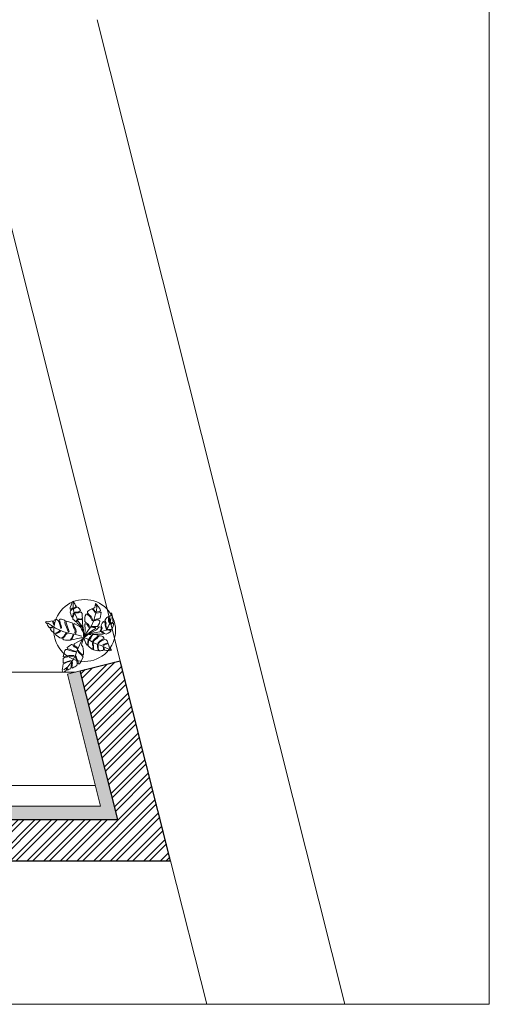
# Model space of a CAD drawing. Header units: millimetres. Extents: x 297264 to 416219, y -77299 to -23696.
# Tile 265 of 327: x 395199 to 397477, y -53484 to -48709. Entities that reach past the tile are written whole.
import ezdxf

# ---------------------------------------------------------------- set-up
doc = ezdxf.new("R2010")
doc.units = ezdxf.units.MM
doc.header["$LTSCALE"] = 2.5
for name, color, linetype, lineweight in [('ELEVATION 1', 143, 'Continuous', 18), ('ELEVATION 3', 23, 'Continuous', 13), ('FURNITURES', 30, 'Continuous', 15), ('HATCH LIGHT', 250, 'Continuous', 0), ('HATCH MEDIUM', 251, 'Continuous', 5), ('TREES', 55, 'Continuous', 5), ('WALL', 132, 'Continuous', 25)]:
    doc.layers.add(name, color=color, linetype=linetype, lineweight=lineweight)

# ---------------------------------------------------------------- blocks, each defined once
blk = doc.blocks.new('sdfvx')
at = {"layer": 'TREES'}
for p, q in [((2.86361204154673, 3.21350058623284), (23.73006125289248, -7.450467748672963)), ((23.73006125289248, -7.450467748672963), (56.91737611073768, -26.32399523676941)), ((56.91737611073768, -26.32399523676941), (77.69897901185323, -35.44267033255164)), ((77.69897901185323, -35.44267033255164), (104.4082512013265, -43.87995524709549)), ((104.4082512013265, -43.87995524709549), (135.6654313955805, -59.10325100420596)), ((135.6654313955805, -59.10325100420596), (160.2256677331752, -69.68472845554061))]:
    blk.add_line(p, q, dxfattribs=at)
for points in [[(-1.311514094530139, 38.92972212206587), (-10.18105905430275, 63.84178030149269), (-20.10781587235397, 72.73270872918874), (-38.51009541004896, 89.06188571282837), (-41.00375610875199, 94.81125571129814), (-39.95501727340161, 99.22217654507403), (-37.27780286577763, 106.3019538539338), (-39.71516043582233, 109.5550929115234), (-43.78725724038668, 101.4316020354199), (-47.33390058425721, 96.9648959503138), (-51.68741337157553, 101.3227528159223), (-56.33076659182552, 106.5515860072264), (-63.76170922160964, 112.5956916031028), (-64.33504865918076, 123.0454583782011), (-61.424304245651, 131.750439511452), (-57.40851056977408, 142.3701613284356), (-57.86709755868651, 150.7299625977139), (-62.51677031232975, 147.2511340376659), (-63.10268564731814, 140.285516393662), (-66.71195165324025, 129.6073794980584), (-69.91037571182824, 124.6759726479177), (-73.0441718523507, 128.8585132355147), (-76.69494113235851, 140.9945287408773), (-81.1005205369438, 153.6537210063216), (-79.58471439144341, 161.3151002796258), (-71.04017900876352, 168.7959341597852), (-62.37895638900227, 177.0893292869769), (-67.7228996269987, 177.4425510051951), (-73.12940235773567, 171.5842809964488), (-80.68134650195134, 171.0106802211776), (-79.85981813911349, 182.5040589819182), (-74.73891203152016, 195.0384605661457), (-69.73484139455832, 206.7602703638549), (-65.60221224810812, 218.192583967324), (-52.07883578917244, 202.5644181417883), (-49.18072314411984, 193.8541265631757), (-45.23380849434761, 189.5546949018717), (-48.25917171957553, 182.9396082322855), (-55.81326935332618, 179.4634602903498), (-58.1985749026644, 174.4151623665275), (-51.5744312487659, 177.1956095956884), (-43.20720780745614, 180.5549172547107), (-40.12547828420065, 184.6737120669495), (-32.80914716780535, 180.7195517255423), (-24.68177326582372, 173.7459938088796), (-18.76455375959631, 162.9430662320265), (-29.34193159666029, 155.7543889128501), (-42.00637929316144, 154.2566055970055), (-50.89481238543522, 153.0456683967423), (-51.07211702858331, 148.9241929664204), (-42.30037847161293, 149.322518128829), (-31.90238100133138, 149.4872135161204), (-21.44385118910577, 152.9607316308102), (-15.11163098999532, 153.7095978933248), (-10.00545426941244, 145.9260678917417), (-8.329155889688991, 134.4884337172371), (-9.380048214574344, 127.1749657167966), (-7.470219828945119, 117.3625353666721), (-13.92135852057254, 112.8985200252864), (-26.64210934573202, 113.8969676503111), (-32.91594339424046, 113.5544277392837), (-32.97641256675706, 110.2455440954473), (-27.10916935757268, 110.646560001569), (-14.04021384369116, 109.1833100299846), (-8.172970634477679, 109.584325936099), (-7.19934529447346, 90.36852299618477), (-5.877515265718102, 70.68791770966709), (-1.82647467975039, 49.78576445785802)], [(165.2719896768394, 149.4050893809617), (168.0412583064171, 135.6687579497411), (170.3002898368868, 123.2006444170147), (173.6174930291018, 104.0027203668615), (174.1797136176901, 97.3441744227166), (162.8334602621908, 88.85495952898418), (155.3896734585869, 86.38274740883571), (153.3315898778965, 82.63064340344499), (157.8675081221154, 82.48481838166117), (165.2399933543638, 84.46132247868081), (171.4092120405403, 88.63464510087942), (176.3699911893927, 87.92181710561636), (177.7106247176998, 79.63350640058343), (174.0192479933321, 71.56230554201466), (168.4783153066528, 54.14323677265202), (162.5228676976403, 51.45710926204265), (150.8280943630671, 51.11364554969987), (141.0490055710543, 53.53078862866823), (137.7875849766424, 51.97551327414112), (142.0385715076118, 49.84676486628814), (155.0765259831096, 45.44338211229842), (163.0137867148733, 44.30285529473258), (160.9557031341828, 40.55075128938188), (154.2191613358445, 35.95299534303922), (144.2211916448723, 29.7999132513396), (134.0808302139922, 22.6553847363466), (122.4599133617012, 26.34914407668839), (113.0395495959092, 34.78649451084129), (105.244758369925, 36.91850841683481), (109.2107985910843, 32.80673504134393), (116.1533276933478, 28.26731363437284), (115.5122112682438, 23.80559634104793), (108.8495186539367, 23.24501265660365), (87.09071751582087, 23.33571784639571), (50.44957893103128, 25.56490702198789), (31.88103775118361, 26.71515929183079), (52.65531230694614, 37.39151804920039), (75.6276555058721, 49.26994274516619), (91.72870800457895, 66.18355778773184), (103.0672334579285, 64.0482885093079), (104.2653974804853, 54.76849071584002), (97.80613725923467, 41.5292146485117), (99.57673421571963, 39.75688023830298), (106.3870620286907, 48.39186936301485), (109.0176490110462, 59.65142662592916), (105.8351169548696, 69.21636371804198), (104.4944834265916, 77.50467442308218), (110.0303135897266, 87.84076392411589), (118.0464628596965, 97.82044955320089), (126.7596520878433, 91.50863281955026), (127.1029990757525, 76.27991249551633), (130.8476107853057, 60.05644971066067), (135.3097503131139, 55.87344230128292), (133.8292653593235, 66.71172003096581), (131.9950947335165, 78.61283059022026), (132.5700752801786, 89.66175821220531), (128.7490521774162, 98.30648291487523), (124.6430900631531, 104.968233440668), (130.5324722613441, 114.2415611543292), (137.7676609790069, 122.3095473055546), (142.4486741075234, 126.6967142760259), (147.1905723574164, 117.4136611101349), (147.1777492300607, 99.70624846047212), (150.4314419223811, 90.63703964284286), (152.3496813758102, 96.9391614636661), (151.227850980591, 113.7976566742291), (150.3120783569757, 121.51896440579), (146.8446777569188, 129.100917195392), (156.6263214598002, 130.225289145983), (161.3047092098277, 131.0709512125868)], [(-226.3925311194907, 96.29935904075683), (-222.4654913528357, 90.63831571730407), (-218.0922489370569, 84.28750535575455), (-214.3365367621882, 76.70487013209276), (-209.3480222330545, 68.50492093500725), (-205.8379376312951, 62.27814009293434), (-199.3023901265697, 61.77919851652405), (-192.4570504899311, 63.43669180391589), (-184.9919224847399, 69.40697365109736), (-184.1929219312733, 65.77070567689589), (-190.2394092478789, 60.4769138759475), (-199.6742223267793, 59.19150914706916), (-200.2939402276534, 54.87871046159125), (-197.0295536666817, 50.00779412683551), (-188.9581228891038, 41.80502143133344), (-182.0574470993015, 34.65086800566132), (-173.8000297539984, 27.74192986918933), (-164.1173309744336, 30.75244391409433), (-154.8661758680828, 33.8249676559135), (-147.9566012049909, 38.99474006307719), (-141.9101211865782, 44.2884810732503), (-137.8422882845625, 41.94323428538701), (-144.9377790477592, 35.47961719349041), (-151.7854472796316, 30.74117033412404), (-159.8038704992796, 27.05134274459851), (-164.9229649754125, 25.14580054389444), (-168.4397534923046, 22.12968016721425), (-163.3870817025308, 17.44196942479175), (-150.8781807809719, 6.400614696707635), (-141.0162698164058, 1.462072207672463), (-132.0771649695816, -0.702802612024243), (-118.8754827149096, 8.404856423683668), (-112.4549123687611, 19.36725050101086), (-103.6309183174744, 28.66378237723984), (-97.71283058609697, 26.93300581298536), (-106.5346296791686, 20.7174985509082), (-112.0300726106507, 10.0623395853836), (-119.2495025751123, 2.736193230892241), (-124.8644389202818, -2.619557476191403), (-124.6209990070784, -7.056385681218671), (-118.4572837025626, -10.14301662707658), (-108.5311450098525, -11.56933078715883), (-96.63080498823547, -11.51859467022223), (-81.27790417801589, -11.963966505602), (-74.49001788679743, -4.575810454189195), (-66.77255109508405, 9.281569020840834), (-61.95434987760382, 21.35460219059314), (-59.86298373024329, 14.45129063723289), (-66.71728540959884, 0.4699324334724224), (-70.11232238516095, -4.764632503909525), (-71.84090343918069, -7.597587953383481), (-69.992899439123, -10.06403063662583), (-59.20134480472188, -8.533410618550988), (-44.64743724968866, -5.34246368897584), (-36.44528558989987, -3.439765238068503), (-25.8374593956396, -0.1220160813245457), (-18.19093154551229, 0.9801830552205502), (-0.1246812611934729, 1.025312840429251), (-1.286474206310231, 14.39779702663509), (-2.260163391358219, 32.14509972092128), (-6.445294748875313, 42.87077938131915), (-12.97413833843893, 52.61262217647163), (-16.7895692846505, 62.84490567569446), (-27.51244310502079, 70.98850229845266), (-39.34628997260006, 77.53100899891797), (-56.60471859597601, 86.17349640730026), (-59.32032619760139, 82.6020310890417), (-58.71176529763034, 71.50994024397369), (-53.10804912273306, 61.46086233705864), (-47.62820897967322, 50.54919425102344), (-45.41734941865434, 38.34647443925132), (-46.34911028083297, 28.79632798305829), (-49.61802039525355, 27.50526613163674), (-52.69874898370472, 30.58906345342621), (-50.90156488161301, 43.09619487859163), (-57.05857627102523, 55.42572704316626), (-61.18393298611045, 63.50164672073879), (-64.81125287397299, 78.10879951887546), (-64.18708188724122, 88.58358651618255), (-76.39276825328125, 92.53835305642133), (-88.59851778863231, 96.49318051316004), (-100.6802576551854, 101.3105271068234), (-104.6905667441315, 97.92510100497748), (-104.819029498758, 90.90059355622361), (-99.15997717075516, 72.03986893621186), (-94.17372806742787, 60.75890525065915), (-90.23435792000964, 51.38915101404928), (-86.54499796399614, 37.21325272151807), (-91.29451836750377, 34.81443619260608), (-97.07969755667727, 49.73165772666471), (-102.7410007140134, 65.5114694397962), (-110.9296667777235, 82.0946140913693), (-111.5382349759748, 93.18665414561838), (-109.8672555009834, 101.7502418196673), (-113.6252258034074, 106.2519133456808), (-126.6320930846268, 110.7620248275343), (-132.5501103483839, 112.4927912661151), (-142.2306214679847, 112.5632510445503), (-145.3158031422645, 109.4850600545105), (-141.1905168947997, 101.4091505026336), (-139.0415564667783, 88.7751559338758), (-133.3803164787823, 72.99540513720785), (-132.5858394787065, 63.19715897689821), (-133.3914734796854, 57.59051560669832), (-136.7820646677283, 58.51788819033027), (-138.6256155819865, 67.14631918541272), (-142.0073078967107, 80.39761760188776), (-145.6346277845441, 95.0047704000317), (-151.6698803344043, 105.1159087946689), (-161.469892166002, 110.4857260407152), (-166.8966542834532, 109.5047837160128), (-174.915007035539, 105.8149460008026), (-180.2842526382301, 99.10327999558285), (-175.6698284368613, 85.23467773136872), (-179.4345099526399, 80.49339724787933), (-180.9084163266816, 88.62854378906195), (-184.6022293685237, 96.64245376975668), (-187.3730953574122, 101.8826758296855), (-194.7120187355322, 99.85593773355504), (-204.51647635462, 99.0638174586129), (-210.9302723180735, 97.34431447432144), (-219.4997399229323, 99.0158540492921)], [(165.1122014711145, -71.19605071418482), (159.6348838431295, -74.08447243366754), (154.6325227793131, -75.2957577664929), (145.4412452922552, -74.29670194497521), (134.3576304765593, -73.02573096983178), (125.4364802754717, -72.38715459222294), (121.158650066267, -68.55571661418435), (120.5327485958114, -61.71067725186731), (119.4573196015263, -53.51428391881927), (116.3941203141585, -52.43074432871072), (117.7865569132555, -58.42098873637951), (117.9611807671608, -66.16622695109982), (116.4246807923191, -72.3789326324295), (113.3145938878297, -73.86207220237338), (106.1497755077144, -74.44091214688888), (99.25508441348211, -75.38023153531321), (93.80304759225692, -75.24019343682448), (87.54404403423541, -69.51570281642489), (86.65135993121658, -57.80715969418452), (86.11770960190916, -48.08024363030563), (85.67295846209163, -39.97452597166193), (81.70728170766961, -40.69134342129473), (82.19404441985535, -52.98493864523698), (84.03283401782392, -64.82937842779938), (85.55953333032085, -72.12562369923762), (85.96225830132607, -76.04356537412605), (83.93413416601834, -76.71713097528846), (73.97783104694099, -74.3214900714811), (65.64374526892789, -71.83723408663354), (57.62507253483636, -69.39830066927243), (58.12809191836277, -59.1770183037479), (57.73196389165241, -46.25317024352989), (56.07258912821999, -35.39950340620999), (56.30229210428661, -29.32068458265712), (53.87151346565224, -26.07631863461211), (52.06655123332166, -29.67708350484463), (53.04981415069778, -40.75526208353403), (55.16031829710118, -50.70876060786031), (54.83844924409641, -59.6693646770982), (51.13796056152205, -67.50115737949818), (47.03968612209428, -64.66051259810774), (41.68148770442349, -59.38717709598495), (33.7096952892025, -54.38161530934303), (25.83007624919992, -46.494217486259), (25.97413962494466, -34.2912673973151), (29.22828260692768, -20.6052285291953), (28.51348194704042, -12.13899076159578), (25.80764410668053, -15.28859038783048), (24.85661399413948, -21.9070879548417), (24.0834673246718, -31.76789087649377), (22.9981744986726, -37.08038757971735), (23.31032065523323, -41.62869379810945), (20.47188512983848, -41.22083119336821), (16.64533253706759, -36.48919436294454), (11.42466372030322, -28.01887607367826), (8.681661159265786, -20.22624457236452), (3.957563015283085, -10.54051976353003), (0, 0), (6.899559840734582, 7.693825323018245), (15.73507044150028, 13.17938021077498), (21.95697974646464, 18.397110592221), (29.34816374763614, 20.55179583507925), (39.66676022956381, 20.67746073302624), (45.97272187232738, 17.51963914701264), (43.21999641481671, 11.80336036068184), (36.54521493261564, 3.433959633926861), (32.2155651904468, -2.055726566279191), (31.26620010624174, -6.422762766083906), (37.25841373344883, -7.283800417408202), (41.9486918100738, -1.524269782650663), (48.58304898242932, 13.28442921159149), (52.68785719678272, 19.4497517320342), (56.87997733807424, 21.7424551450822), (65.2157354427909, 21.50971131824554), (74.99248279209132, 20.10486361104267), (81.52487322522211, 18.52282640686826), (84.85494020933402, 12.57587451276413), (78.63135857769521, 5.106631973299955), (66.0080473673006, -4.338096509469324), (57.21622796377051, -11.75996601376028), (54.59770205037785, -18.78218474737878), (56.71313811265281, -21.98123825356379), (62.66659245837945, -14.15151627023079), (71.0524977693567, -7.314648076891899), (79.61795155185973, -1.468623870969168), (86.60808290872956, 6.855515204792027), (92.01968812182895, 13.15472458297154), (97.60758221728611, 13.96015711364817), (106.6629951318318, 12.01557987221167), (113.2842993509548, 8.812445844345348), (122.3276488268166, -2.14704995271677), (113.4087759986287, -6.002404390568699), (97.0898375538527, -16.52447043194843), (89.33468786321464, -23.45197363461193), (85.41102997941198, -28.356617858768), (84.055680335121, -33.30864524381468), (88.96753305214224, -32.72773458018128), (94.2902317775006, -24.80737758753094), (105.1101826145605, -16.71189169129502), (114.6201327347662, -13.25333722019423), (125.3479101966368, -8.03968736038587), (133.0059545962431, -10.74846521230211), (138.6342098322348, -16.38227003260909), (142.1001340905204, -21.38375129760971), (143.1823083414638, -27.89596717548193), (131.4127104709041, -33.0366892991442), (120.8660833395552, -36.98966086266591), (114.1039899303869, -41.48644248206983), (116.8955378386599, -44.46098424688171), (124.5131579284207, -40.73046383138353), (131.9949134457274, -37.94546483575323), (142.497927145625, -32.05613799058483), (145.7859679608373, -33.81531390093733), (147.3142691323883, -38.86003688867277), (150.9548172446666, -51.6067563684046), (157.4370604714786, -60.2584055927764), (163.3337706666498, -68.50420201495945)], [(-123.2780142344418, -201.73489769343), (-115.2066815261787, -199.7805871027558), (-109.679582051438, -197.4606886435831), (-103.9333349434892, -193.6151769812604), (-101.8925801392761, -186.6421274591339), (-99.5596147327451, -177.6349980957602), (-96.57946418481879, -178.582241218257), (-97.67552549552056, -186.2100534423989), (-96.1515603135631, -190.0621558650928), (-92.95226943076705, -189.4838365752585), (-86.11519559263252, -185.2761035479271), (-79.49732525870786, -182.5938720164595), (-75.71347223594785, -177.9474132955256), (-74.03284148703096, -166.2514108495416), (-71.84071886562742, -150.9957864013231), (-70.59851701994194, -142.3509393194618), (-67.76186178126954, -140.6824777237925), (-66.8929615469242, -145.4785380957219), (-68.23920510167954, -160.5870250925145), (-71.64019549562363, -175.7915444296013), (-68.37040910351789, -178.33745741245), (-59.49758831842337, -173.5302441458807), (-52.87971798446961, -170.8480126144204), (-46.69770179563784, -167.5841867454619), (-41.82300744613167, -162.5754050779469), (-39.41690130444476, -153.0597684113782), (-41.87760970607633, -137.6545829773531), (-45.21259385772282, -124.7189077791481), (-50.00104038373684, -111.0553116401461), (-48.7614910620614, -106.0432549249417), (-45.56477493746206, -109.097685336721), (-43.53461563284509, -116.655695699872), (-39.47157403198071, -128.1389361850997), (-33.81150428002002, -142.9658124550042), (-33.57289122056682, -152.9110346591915), (-25.72076931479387, -152.4822763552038), (-17.45219552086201, -141.1643378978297), (-13.6438305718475, -135.9658892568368), (-10.3906131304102, -128.1655226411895), (-3.772055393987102, -112.7635312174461), (-12.25726236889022, -100.034499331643), (-20.98004995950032, -93.42659581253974), (-31.44167332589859, -83.09999390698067), (-34.48959639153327, -75.39573827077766), (-35.2854968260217, -70.09115034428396), (-32.08878799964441, -73.14563154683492), (-28.02317164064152, -80.99612233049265), (-18.28695319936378, -89.14236858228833), (-7.752189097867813, -98.96046318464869), (-2.447023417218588, -101.7988972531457), (-1.28046659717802, -97.29531730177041), (-1.050730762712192, -81.23869500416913), (-2.78338171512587, -64.38107485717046), (-6.191436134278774, -51.95391708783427), (-12.79871096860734, -40.10508873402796), (-11.55650912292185, -31.46024165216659), (-1.794020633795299, -3.278858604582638), (-15.61432344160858, -12.7114610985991), (-30.08703137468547, -19.45518038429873), (-56.75696432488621, -34.4172122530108), (-57.04924539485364, -36.45128196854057), (-52.39048992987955, -45.62321915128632), (-38.47434044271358, -56.13844028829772), (-36.44418113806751, -63.69645065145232), (-41.67628384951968, -60.34954994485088), (-56.39363152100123, -51.79527082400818), (-64.24902534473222, -39.56886256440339), (-70.28232624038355, -38.18290387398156), (-71.02009217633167, -37.84993891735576), (-73.43187350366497, -39.17785118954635), (-84.85136062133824, -46.36029616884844), (-93.43426296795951, -51.87426942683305), (-98.30895001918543, -56.8830003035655), (-95.55066279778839, -62.98858607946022), (-83.63020154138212, -66.77753831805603), (-70.32934817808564, -71.80292892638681), (-53.53949032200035, -77.84862944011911), (-46.27186008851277, -81.48802069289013), (-49.47115097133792, -82.06633998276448), (-63.28358127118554, -80.60066283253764), (-81.60004223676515, -74.33554868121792), (-99.8434402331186, -67.56196789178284), (-106.5317283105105, -67.11992648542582), (-111.6987037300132, -74.16277786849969), (-116.5081930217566, -89.5612709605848), (-120.7331274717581, -100.8916754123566), (-122.1214698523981, -110.5535573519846), (-110.5611399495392, -109.6196074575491), (-88.89129729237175, -103.3910471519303), (-71.2245889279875, -103.3344877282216), (-59.30155291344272, -103.4906902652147), (-60.39496899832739, -107.4857629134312), (-73.26269850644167, -106.6747976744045), (-86.56884961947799, -108.9149370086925), (-101.7669697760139, -113.4783514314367), (-115.0731208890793, -115.7184907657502), (-121.6204957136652, -121.5249545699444), (-122.7922798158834, -133.294074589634), (-123.0924333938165, -146.2264239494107), (-109.4235761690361, -145.0764370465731), (-97.13253629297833, -139.0572620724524), (-81.93441613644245, -134.4938476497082), (-73.28374127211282, -135.7368869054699), (-83.60981960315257, -138.9243100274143), (-99.89869602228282, -143.8499559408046), (-113.4267177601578, -151.2484887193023), (-121.9338973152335, -152.6211541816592), (-124.1990197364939, -168.3853061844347), (-126.0988539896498, -181.6068101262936), (-127.3410558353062, -190.251657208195), (-125.454391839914, -195.1939628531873)]]:
    blk.add_lwpolyline(points, close=True, dxfattribs=at)
for points in [[(-7.681071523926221, 66.80012284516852), (-34.49221871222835, 102.5841648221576), (-43.18869554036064, 125.8125939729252), (-58.32790850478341, 156.1872268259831), (-62.14333606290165, 181.6171411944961), (-63.40039723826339, 210.4116736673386)], [(2.172293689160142, 10.23895839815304), (5.01913619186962, 26.52723592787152), (7.723509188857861, 41.82402636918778), (8.443506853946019, 57.40590531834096), (7.250515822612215, 73.76867225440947), (6.690913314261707, 83.96867231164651), (10.94444745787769, 85.38138814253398), (20.79221974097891, 79.91849897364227), (26.66877881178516, 71.48441403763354), (30.34733240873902, 61.84820224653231), (35.23942806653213, 64.18112034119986), (32.33935057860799, 72.1875064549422), (26.81896892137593, 83.1003345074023), (15.1293685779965, 89.83983993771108), (6.347495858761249, 99.19740276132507), (6.922546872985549, 110.2463202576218), (7.072673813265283, 121.8623016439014), (9.06469198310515, 132.2016058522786), (13.89072952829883, 141.121774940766), (20.97827574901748, 141.115304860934), (36.27781666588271, 127.7853236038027), (43.99364888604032, 114.533107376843), (50.78859866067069, 101.9191688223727), (54.90221820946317, 105.8819125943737), (50.79880370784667, 116.0851273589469), (43.79021649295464, 127.2117997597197), (30.54621154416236, 140.7524207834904), (22.18927019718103, 149.542970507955), (22.26567429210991, 157.1216577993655), (29.78318394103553, 163.6311640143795), (36.94451617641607, 167.6619271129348), (48.85554503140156, 173.0341110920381), (57.85104789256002, 165.1637636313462), (64.2923824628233, 153.6126477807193), (70.59896813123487, 151.694478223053), (68.9021571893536, 157.5040458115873), (61.04123738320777, 166.2233208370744), (53.95879368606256, 173.3127701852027), (55.37838622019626, 176.1446618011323), (65.72989334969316, 181.234880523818), (68.50287937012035, 193.4859350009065), (70.14128233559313, 204.8880619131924), (77.57734853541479, 196.7358406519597), (85.86305877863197, 187.4495727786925), (95.28086763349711, 175.4707073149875), (99.17057422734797, 163.7802365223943), (95.69289811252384, 157.1962409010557), (81.72888820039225, 155.1549321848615), (73.86031095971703, 153.2497129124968), (76.26691451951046, 148.8560657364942), (88.17531799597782, 150.6867448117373), (96.96484814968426, 151.9536762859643), (103.2027503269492, 153.081252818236), (101.4218778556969, 140.6876388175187), (100.2082653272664, 128.7185190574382), (98.28754872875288, 118.8749228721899), (91.19738442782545, 115.3399388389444), (73.54716348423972, 112.3103476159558), (66.38576078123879, 108.2795946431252), (63.12179257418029, 103.182855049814), (69.43092585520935, 104.8061497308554), (77.01711899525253, 108.2699098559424), (88.71189232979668, 108.6133735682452), (96.21911916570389, 100.9568805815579), (93.79976294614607, 87.64310498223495), (88.40640228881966, 78.29850256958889), (81.38235926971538, 68.1762066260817), (73.30262903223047, 68.32524635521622), (56.00858550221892, 67.77439824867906), (44.95237368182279, 68.35113680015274), (48.06877715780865, 65.37346082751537), (57.35177394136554, 63.02760257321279), (70.39228332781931, 62.16573484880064), (72.51649548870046, 59.33057773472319), (68.40288323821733, 55.36788475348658), (58.90100555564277, 49.14351783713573), (48.26455211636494, 42.0702741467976), (2.172286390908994, 10.23890760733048)], [(7.138253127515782, 16.60915033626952), (24.59276228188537, 42.94186732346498), (45.6648062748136, 73.30866369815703), (59.86306782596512, 105.1690744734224), (68.81554804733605, 135.7593999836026), (76.49090524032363, 164.5093209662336), (77.14228988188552, 183.1369358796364), (72.54540875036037, 196.9529403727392)], [(49.03523715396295, 29.81602521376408), (74.41155853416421, 33.75929782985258), (106.0257893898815, 38.83019776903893), (132.5393896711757, 47.16389272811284), (145.4528075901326, 66.5594655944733), (156.6719694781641, 95.30612107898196), (163.7088356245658, 123.1358296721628)], [(-11.40078712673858, 11.44930280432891), (-48.75937883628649, 21.21930921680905), (-90.00426266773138, 28.46645945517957), (-123.2928338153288, 38.97219290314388), (-167.0562521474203, 59.34661203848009), (-204.3439049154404, 81.8717987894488), (-215.3124840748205, 91.37120912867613)], [(-10.88834438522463, -12.35246399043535), (-37.97329583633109, -67.1098476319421), (-48.53962773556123, -100.8849122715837), (-65.42889637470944, -131.6753483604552), (-95.41033260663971, -170.445911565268), (-117.8161125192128, -189.025237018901)]]:
    blk.add_lwpolyline(points, dxfattribs=at)
for radius, start, end in [(74.10272323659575, 67.95600812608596, 75.26503663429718), (74.10272323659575, 51.32077306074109, 54.25267464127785), (74.10272323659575, 9.822767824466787, 13.08212103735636), (101.629737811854, 19.22151081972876, 20.02125703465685), (101.629737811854, 238.6692265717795, 240.9864653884)]:
    blk.add_arc((2.600023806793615, 7.311754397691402), radius, start, end, dxfattribs=at)

msp = doc.modelspace()

# ---------------------------------------------------------------- hatches: boundary and pattern name
at = {"layer": 'HATCH LIGHT', "true_color": 0x636466}
h = msp.add_hatch(dxfattribs=at)
h.set_pattern_fill('ANSI32', color=251, scale=6)
h.set_pattern_definition([(45, (318543.9897568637, -65953.14841760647), (-40.41115254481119, 40.41115254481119), []), (45, (318570.9305368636, -65953.14841760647), (-40.41115254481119, 40.41115254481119), [])])
h.paths.add_polyline_path([(395686.8304325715, -51818.09714276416), (395492.8859830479, -51866.939240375), (395674.4287112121, -52587.81709861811), (383121.7788766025, -52587.7075771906, -0.0002631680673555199), (383107.2518414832, -52787.70745042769), (395931.0410305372, -52787.81933765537)])
h.paths.add_polyline_path([(383535.723854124, -44385.17791866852), (383335.6404247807, -44385.17791866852, -0.01197232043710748), (382854.4226804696, -53484.15448556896), (383055.013045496, -53484.15448556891, 0.01195971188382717)])
h.paths.add_polyline_path([(383519.3491814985, -44925.72678326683), (393198.2912937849, -45274.68539269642, 0.00350143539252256), (393692.3623878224, -46028.76417192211), (393859.9866373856, -45919.64905824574), (393309.8762880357, -45078.5784668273), (383525.5838296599, -44725.82162099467, -0.0002624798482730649)])
h = msp.add_hatch(dxfattribs=at)
h.set_pattern_fill('ANSI36', color=251, scale=7)
h.set_pattern_definition([(45, (318543.9897568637, -65953.14841760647), (11.78658615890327, 43.2174825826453), [55.56250000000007, -11.11250000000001, 0, -11.11250000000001])])
h.paths.add_polyline_path([(395674.4287112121, -52587.81709861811), (395492.8859830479, -51866.939240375), (395429.854038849, -51882.81292962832), (395591.0297074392, -52522.81637096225), (383384.7950746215, -52522.70987199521), (383392.0189556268, -50272.83973013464), (383274.5320635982, -50272.83870506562, -0.003044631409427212), (383121.7788766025, -52587.70757719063)])

# ---------------------------------------------------------------- linework, layer by layer
at = {"layer": 'ELEVATION 1'}
msp.add_lwpolyline([(383392.0189556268, -50272.83973013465), (383384.7950746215, -52522.70987199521), (395591.0297074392, -52522.81637096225), (395429.854038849, -51882.81292962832), (395492.8859830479, -51866.939240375)], dxfattribs=at)
at = {"layer": 'ELEVATION 3'}
msp.add_lwpolyline([(381914.3405947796, -53484.15448556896), (397476.8419361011, -53484.15448556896), (397476.8419361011, -44385.17791866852), (381914.3405947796, -44385.17791866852)], close=True, dxfattribs=at)
msp.add_circle((395514.0335934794, -51671.25332205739), 150, dxfattribs=at)
at = {"layer": 'FURNITURES'}
msp.add_line((383386.8820939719, -51872.70989017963), (395469.5530228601, -51872.81531105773), dxfattribs=at)
msp.add_lwpolyline([(383385.1161545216, -52422.70987479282), (395565.8460893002, -52422.81615123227)], dxfattribs=at)
at = {"layer": 'HATCH MEDIUM', "flags": 128}
for points in [[(395574.2399864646, -48709.37986023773), (396776.6980167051, -53484.15448556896)], [(394943.9205339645, -48868.1167110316), (395686.8304968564, -51818.09712657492)], [(395931.0410306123, -52787.81933765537), (396106.4029808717, -53484.15448556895)]]:
    msp.add_lwpolyline(points, dxfattribs=at)
at = {"layer": 'WALL'}
for p, q in [((395492.8859830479, -51866.939240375), (395686.8304325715, -51818.09714276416)), ((395931.0410305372, -52787.81933765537), (395686.8304325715, -51818.09714276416)), ((395674.4287112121, -52587.81709861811), (395492.8859830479, -51866.939240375)), ((383121.7788765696, -52587.70757719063), (395674.4287112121, -52587.81709861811)), ((383107.2518415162, -52787.70745042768), (395931.0410305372, -52787.81933765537))]:
    msp.add_line(p, q, dxfattribs=at)

# ---------------------------------------------------------------- block references
at = {"layer": 'TREES', "xscale": 0.8164613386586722, "yscale": 0.8164613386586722, "zscale": 0.8164613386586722}
msp.add_blockref('sdfvx', (395509.3744923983, -51708.10530114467), dxfattribs=at)

doc.saveas('drawing.dxf')
